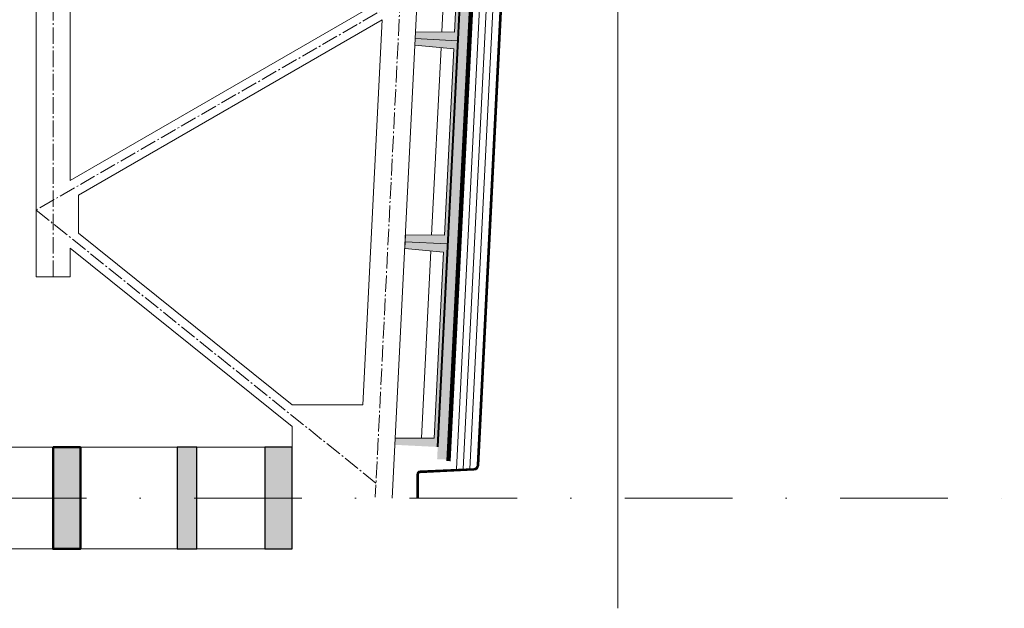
# Model space of a CAD drawing. Header units: millimetres. Extents: x -916886 to 3713765, y -2985421 to 1675785.
# Tile 51 of 656: x -45907 to -40100, y 62750 to 66223. Entities that reach past the tile are written whole.
import ezdxf

# ---------------------------------------------------------------- set-up
doc = ezdxf.new("R2010")
doc.units = ezdxf.units.MM
for name, pattern in [('AM_DIN_G_W050', [13.75, 9.75, -1.5, 1, -1.5]), ('CARKOVANA', [5, 3, -2]), ('CENTERX2', [101.6, 63.5, -12.7, 12.7, -12.7]), ('DASHDOT', [25.4, 12.7, -6.35, 0, -6.35])]:
    doc.linetypes.add(name, pattern=pattern)
for name, color, linetype, lineweight in [('A99_N_kce-rez-ten', 1, 'Continuous', 9), ('A99_N_sraf', 252, 'Continuous', 0), ('A99_S_kce-pohl', 7, 'Continuous', 5), ('A99_S_kce-rez-sil', 7, 'Continuous', 15), ('A99_S_kce-rez-ten', 7, 'Continuous', 9), ('A99_S_osy', 1, 'CENTERX2', 5), ('A99_S_sraf', 252, 'Continuous', 9)]:
    doc.layers.add(name, color=color, linetype=linetype, lineweight=lineweight)
doc.linetypes.add('IZOLACE', pattern='A,0.00254,-2.54,[134,ltypeshp.shx,S=2.54,R=0,X=-2.54,Y=0],-5.08,[134,ltypeshp.shx,S=2.54,R=180,X=2.54,Y=0],-2.54', length=10.16254)

msp = doc.modelspace()

# ---------------------------------------------------------------- hatches: boundary and pattern name
at = {"layer": 'A99_S_sraf', "lineweight": 0, "transparency": 33554687}
h = msp.add_hatch(dxfattribs=at)
h.set_pattern_fill('ZELEZOBETON', scale=10, angle=180)
h.set_pattern_definition([(315, (-46720, 146260), (35.35534, 35.35534), []), (315, (-46720, 146245.86), (35.35534, 35.35534), []), (315, (-46720, 146217.574), (49.497475, 21.213203), [20, -10, 0, -10])])
h.paths.add_polyline_path([(-43444.6, 63702.1), (-43505.5, 63705.2), (-43643.1, 63712), (-43694.3, 63714.6), (-43692.3, 63754.6), (-43462.1, 63753.1), (-43407.2, 64851.7), (-43636.4, 64873.2), (-43632.4, 64953.1), (-43402.2, 64951.6), (-43347.3, 66050.2), (-43576.4, 66071.7), (-43572.4, 66151.6), (-43342.3, 66150.1), (-43287.4, 67248.7), (-43516.5, 67270.2), (-43512.5, 67350.1), (-43282.4, 67348.6), (-43227.6, 68447.2), (-43456.8, 68468.7), (-43452.6, 68548.6), (-43222.6, 68547.1), (-43167.7, 69645.7), (-43396.6, 69667.2), (-43394.6, 69707.1), (-42585.9, 69666.7), (-42590.4, 69576.8), (-43155.2, 69494.9)])
at = {"layer": 'A99_S_sraf', "linetype": 'Continuous', "lineweight": 0, "ltscale": 2, "transparency": 33554562}
h = msp.add_hatch(dxfattribs=at)
h.set_pattern_fill('BETON-LEHKY', scale=10, angle=180)
h.set_pattern_definition([(317.86, (-43433.888, 117734.24), (26.837778, 29.660305), []), (272.86, (-43418.407, 117689.89), (29.660305, -26.837778), [5, -51.568542]), (317.86, (-43418.157, 117684.896), (26.837778, 29.660305), [5, -35]), (2.86, (-43414.45, 117681.542), (26.837778, 29.660305), [5, -51.568543]), (47.86, (-43409.456, 117681.79), (-29.660305, 26.837778), [5, -35]), (272.86, (-43406.35, 117690.492), (29.660305, -26.837778), [5, -51.568542]), (317.86, (-43410.06, 117693.847), (26.837778, 29.660305), [5, -35]), (2.86, (-43415.052, 117693.598), (26.837778, 29.660305), [5, -51.568543]), (47.86, (-43418.407, 117689.89), (-29.660305, 26.837778), [5, -35]), (317.86, (-43401.13, 117677.63), (26.837778, 29.660305), [10, -30])])
h.paths.add_polyline_path([(-43388.2, 63627.6), (-43095.8, 69481.9), (-43150.7, 69484.7), (-43445, 63630)])
at = {"layer": 'A99_S_sraf', "linetype": 'Continuous', "lineweight": 0, "ltscale": 0.5}
h = msp.add_hatch(color=256, dxfattribs=at)
h.dxf.hatch_style = 1
h.paths.add_polyline_path([(-45710, 63700), (-45710, 63100), (-45549.1, 63100), (-45549.1, 63700)])
h = msp.add_hatch(color=256, dxfattribs=at)
h.dxf.hatch_style = 1
h.paths.add_polyline_path([(-44977.5, 63700), (-44977.5, 63100), (-44862.5, 63100), (-44862.5, 63700)])
h = msp.add_hatch(color=256, dxfattribs=at)
h.dxf.hatch_style = 1
h.paths.add_polyline_path([(-44460.9, 63700), (-44460.9, 63100), (-44300, 63100), (-44300, 63700)])

# ---------------------------------------------------------------- linework, layer by layer
at = {"layer": 'A99_N_kce-rez-ten', "color": 7, "linetype": 'CARKOVANA', "lineweight": 0, "ltscale": 15, "const_width": 5}
for points in [[(-43562.5, 63400), (-43562.5, 63540.3, -0.400665), (-43545.8, 63557.7), (-43228.6, 63572.5, 0.386254), (-43207.2, 63593.8), (-42921.8, 69306), (-42820.1, 69440), (-42599.8, 69471.9), (-42422.5, 69550.9), (-42422.5, 69657.5)], [(-43557.5, 63400), (-43557.5, 63540.3, -0.400665), (-43545.6, 63552.7), (-43228.4, 63567.5, 0.386254), (-43202.2, 63593.6), (-42916.9, 69304.2), (-42817.4, 69435.3), (-42598.4, 69467.1), (-42417.5, 69547.6), (-42417.5, 69657.5)]]:
    msp.add_lwpolyline(points, format="xyb", dxfattribs=at)
at = {"layer": 'A99_N_kce-rez-ten', "color": 7, "linetype": 'Continuous', "lineweight": 0, "ltscale": 0.5}
for points in [[(-43565, 63400), (-43565, 63540.3, -0.400665), (-43545.9, 63560.2), (-43228.7, 63575, 0.386254), (-43209.7, 63594), (-42924.3, 69306.9), (-42821.5, 69442.3), (-42600.5, 69474.3), (-42425, 69552.5), (-42425, 69657.5)], [(-43560, 63400), (-43560, 63540.3, -0.400665), (-43545.7, 63555.2), (-43228.5, 63570, 0.386254), (-43204.7, 63593.7), (-42919.4, 69305.1), (-42818.7, 69437.6), (-42599.1, 69469.5), (-42420, 69549.3), (-42420, 69657.5)], [(-43555, 63400), (-43555, 63540.3, -0.400665), (-43545.5, 63550.2), (-43228.3, 63565, 0.386254), (-43199.7, 63593.5), (-42914.4, 69303.3), (-42816, 69433), (-42597.7, 69464.7), (-42415, 69546), (-42415, 69657.5)]]:
    msp.add_lwpolyline(points, format="xyb", dxfattribs=at)
at = {"layer": 'A99_N_kce-rez-ten', "color": 7, "lineweight": 0}
msp.add_lwpolyline([(-43290.9, 63572.1), (-42998.9, 69416.5)], dxfattribs=at)
at = {"layer": 'A99_N_sraf', "color": 7, "linetype": 'IZOLACE', "ltscale": 3.8}
for points in [[(-43331, 63570.2), (-43039.2, 69410.7)], [(-43251.4, 63573.9), (-42958.6, 69422.4)]]:
    msp.add_lwpolyline(points, dxfattribs=at)
at = {"layer": 'A99_S_kce-pohl', "color": 7, "lineweight": 5}
for p, q in [((-45610, 64875.1), (-45610, 64705.3)), ((-45610, 64705.3), (-45810, 64705.3))]:
    msp.add_line(p, q, dxfattribs=at)
at = {"layer": 'A99_S_kce-pohl', "lineweight": 5}
for p, q in [((-45610, 64875.1), (-45610, 64705.3)), ((-45610, 64705.3), (-45810, 64705.3))]:
    msp.add_line(p, q, dxfattribs=at)
at = {"layer": 'A99_S_kce-pohl', "color": 7, "lineweight": 0}
msp.add_line((-44300, 63320), (-44300, 63822.4), dxfattribs=at)
at = {"layer": 'A99_S_kce-pohl', "lineweight": 0}
msp.add_line((-44300, 63320), (-44300, 63822.4), dxfattribs=at)
at = {"layer": 'A99_S_kce-pohl'}
for p, q in [((-49050, 63700), (-44330.5, 63700)), ((-49050, 63100), (-44330.5, 63100))]:
    msp.add_line(p, q, dxfattribs=at)
at = {"layer": 'A99_S_kce-pohl', "color": 7, "lineweight": 5}
for points in [[(-45810, 72400), (-45810, 64705.3)], [(-43260, 72400), (-43710, 63400)], [(-45610, 67706.6), (-45610, 65273.3)], [(-43814.8, 66310.5), (-45610, 65273.3)], [(-43769.2, 66221.4), (-45560, 65186.7)], [(-43769.2, 66221.4), (-43882.7, 63950)], [(-45560, 65186.7), (-45560, 64963.2)], [(-45560, 64963.2), (-44299.1, 63950)], [(-45610, 64875.1), (-44300, 63822.4)], [(-44299.1, 63950), (-43882.7, 63950)], [(-44300, 63400), (-44300, 63822.4)]]:
    msp.add_lwpolyline(points, dxfattribs=at)
at = {"layer": 'A99_S_kce-pohl', "lineweight": 5}
for points in [[(-45810, 72400), (-45810, 64705.3)], [(-43260, 72400), (-43710, 63400)], [(-45610, 67706.6), (-45610, 65273.3)], [(-43814.8, 66310.5), (-45610, 65273.3)], [(-43769.2, 66221.4), (-45560, 65186.7)], [(-43769.2, 66221.4), (-43882.7, 63950)], [(-45560, 65186.7), (-45560, 64963.2)], [(-45560, 64963.2), (-44299.1, 63950)], [(-45610, 64875.1), (-44300, 63822.4)], [(-44299.1, 63950), (-43882.7, 63950)], [(-44300, 63400), (-44300, 63822.4)]]:
    msp.add_lwpolyline(points, dxfattribs=at)
at = {"layer": 'A99_S_kce-pohl', "color": 7, "linetype": 'AM_DIN_G_W050', "lineweight": 0, "ltscale": 10}
for points in [[(-45710, 64705.3), (-45710, 64705.3), (-45710, 72400)], [(-43359.9, 72405), (-43809.9, 63405)], [(-43410, 69400), (-45810, 67900), (-43560, 66400), (-45810, 65100)], [(-45810, 65100), (-43805.7, 63489.3)]]:
    msp.add_lwpolyline(points, dxfattribs=at)
at = {"layer": 'A99_S_kce-pohl', "color": 253, "linetype": 'AM_DIN_G_W050', "lineweight": 0, "ltscale": 10}
for points in [[(-45710, 64705.3), (-45710, 64705.3), (-45710, 72400)], [(-43359.9, 72405), (-43809.9, 63405)], [(-43410, 69400), (-45810, 67900), (-43560, 66400), (-45810, 65100)], [(-45810, 65100), (-43805.7, 63489.3)]]:
    msp.add_lwpolyline(points, dxfattribs=at)
at = {"layer": 'A99_S_kce-rez-sil', "color": 7, "lineweight": 13}
for points in [[(-43574.5, 66111.6), (-43572.5, 66151.6), (-43342.3, 66150.1), (-43287.4, 67248.7), (-43516.6, 67270.2), (-43514.6, 67310.1), (-43514.6, 67310.1)], [(-43574.5, 66111.6), (-43576.5, 66071.7), (-43347.3, 66050.2), (-43402.2, 64951.6), (-43632.4, 64953.1), (-43634.4, 64913.1), (-43634.4, 64913.1)]]:
    msp.add_lwpolyline(points, dxfattribs=at)
at = {"layer": 'A99_S_kce-rez-sil', "lineweight": 13}
msp.add_lwpolyline([(-43694.3, 63714.6), (-43692.3, 63754.6), (-43462.1, 63753.1), (-43407.2, 64851.7), (-43636.4, 64873.2), (-43634.4, 64913.1), (-43634.4, 64913.1)], dxfattribs=at)
at = {"layer": 'A99_S_kce-rez-sil', "lineweight": 20}
for points in [[(-45550, 63100), (-45550, 63700), (-45710, 63700), (-45710, 63100)], [(-45550, 63700), (-45550, 63100), (-45710, 63100), (-45710, 63700)]]:
    msp.add_lwpolyline(points, close=True, dxfattribs=at)
at = {"layer": 'A99_S_kce-rez-sil', "lineweight": 50}
msp.add_lwpolyline([(-45710, 63700), (-45710, 63100), (-45549.1, 63100), (-45549.1, 63700)], close=True, dxfattribs=at)
at = {"layer": 'A99_S_kce-rez-sil', "linetype": 'Continuous', "lineweight": 5, "ltscale": 0.5}
msp.add_lwpolyline([(-44300, 63100), (-44300, 63700), (-45710, 63700), (-45710, 63100)], close=True, dxfattribs=at)
at = {"layer": 'A99_S_kce-rez-sil', "lineweight": 30}
for points in [[(-44977.5, 63700), (-44977.5, 63100), (-44862.5, 63100), (-44862.5, 63700)], [(-44460.9, 63700), (-44460.9, 63100), (-44300, 63100), (-44300, 63700)]]:
    msp.add_lwpolyline(points, close=True, dxfattribs=at)
at = {"layer": 'A99_S_kce-rez-ten', "color": 253, "lineweight": 0}
msp.add_line((-45610, 64705.3), (-45810, 64705.3), dxfattribs=at)
at = {"layer": 'A99_S_kce-rez-ten', "color": 7, "lineweight": 0}
for points in [[(-43444.6, 63702.1), (-43155.2, 69494.9), (-42588.9, 69577)], [(-43388.6, 63619.2), (-43094.7, 69503.7), (-42595, 69576.2)], [(-43368.7, 63618.2), (-43075.5, 69486.2), (-42595, 69556)], [(-43439.6, 63701.9), (-43150.1, 69496.4)], [(-42380, 62750), (-42380, 69466.1)]]:
    msp.add_lwpolyline(points, dxfattribs=at)
at = {"layer": 'A99_S_kce-rez-ten', "color": 7, "linetype": 'CARKOVANA', "lineweight": 0, "ltscale": 15}
for points, const_width in [([(-43378.7, 63618.7), (-43085.1, 69495), (-42595, 69566.2)], 20), ([(-43442.1, 63702), (-43152.6, 69494.8)], 5)]:
    msp.add_lwpolyline(points, dxfattribs=dict(at, const_width=const_width))
at = {"layer": 'A99_S_kce-rez-ten', "color": 7, "lineweight": 0}
for points in [[(-43574.5, 66111.6), (-43324.8, 66099.1), (-43265, 67297.6), (-43514.6, 67310.1), (-43516.6, 67270.2), (-43287.4, 67248.7), (-43342.3, 66150.1), (-43572.5, 66151.6)], [(-43634.4, 64913.1), (-43384.7, 64900.6), (-43324.8, 66099.1), (-43574.5, 66111.6), (-43576.5, 66071.7), (-43347.3, 66050.2), (-43402.2, 64951.6), (-43632.4, 64953.1)]]:
    msp.add_lwpolyline(points, close=True, dxfattribs=at)
at = {"layer": 'A99_S_kce-rez-ten', "color": 7, "lineweight": 5}
for points in [[(-43417.4, 66150.6), (-43362.2, 67255.7)], [(-43477.3, 64952.1), (-43422, 66057.2)], [(-43537.1, 63753.6), (-43481.9, 64858.7)]]:
    msp.add_lwpolyline(points, dxfattribs=at)
at = {"layer": 'A99_S_osy', "linetype": 'DASHDOT', "lineweight": 5, "ltscale": 50}
msp.add_lwpolyline([(-60119.8, 63400), (-40099.8, 63400)], dxfattribs=at)

doc.saveas('drawing.dxf')
